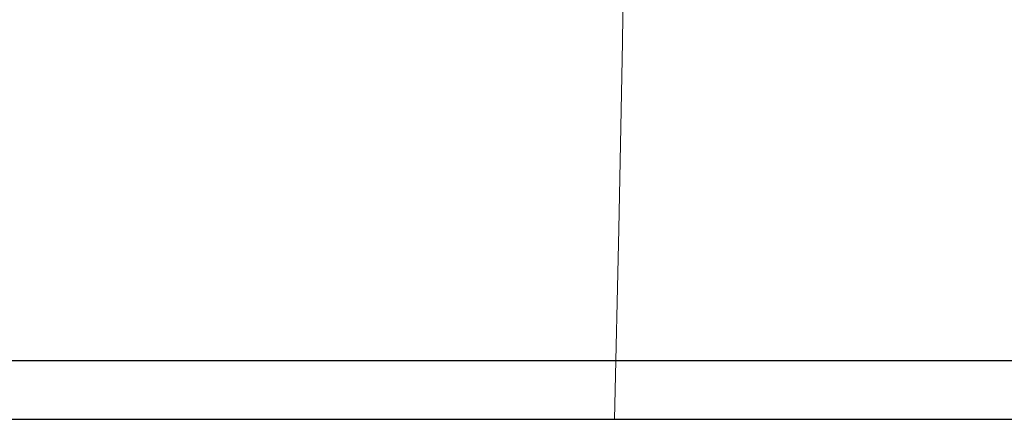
# Model space of a CAD drawing. Header units: millimetres. Extents: x 28600 to 181045, y -399112 to -163690.
# Tile 371 of 482: x 73377 to 73398, y -194621 to -194612. Entities that reach past the tile are written whole.
import ezdxf

# ---------------------------------------------------------------- set-up
doc = ezdxf.new("R2010")
doc.units = ezdxf.units.MM
doc.layers.get('0').update_dxf_attribs({"color": 8})
doc.layers.add('!! 2 ZABUDOWA GK-MDF', color=8, linetype='Continuous')
doc.layers.add('!! 2_wypos-sanitarne', color=8, linetype='Continuous')

# ---------------------------------------------------------------- blocks, each defined once
blk = doc.blocks.new('A$C6ce7c513')
at = {"lineweight": 0}
for points in [[(-0.17548, -0.00049), (-0.17646, -0.04094), (-0.1772, -0.08064), (-0.1777, -0.11986), (-0.17794, -0.15833), (-0.17819, -0.23404), (-0.17819, -0.30902), (-0.17745, -0.33023), (-0.17548, -0.3507), (-0.17252, -0.37043)], [(-0.17548, -0.00049), (0.17547, -0.00049)]]:
    blk.add_lwpolyline(points, dxfattribs=at)

msp = doc.modelspace()

# ---------------------------------------------------------------- linework, layer by layer
at = {"layer": '!! 2 ZABUDOWA GK-MDF'}
for points in [[(73219.42327, -194619.5883), (73525.42987, -194619.5883)], [(73219.42327, -194620.8383), (73525.42987, -194620.8383)]]:
    msp.add_lwpolyline(points, dxfattribs=at)
msp.add_lwpolyline([(73322.42657, -194619.5883), (73422.42657, -194619.5883)])

# ---------------------------------------------------------------- block references
at = {"layer": '!! 2_wypos-sanitarne', "xscale": 100, "yscale": 100, "zscale": 100, "rotation": 180}
msp.add_blockref('A$C6ce7c513', (73372.42657, -194620.8873), dxfattribs=at)

doc.saveas('drawing.dxf')
